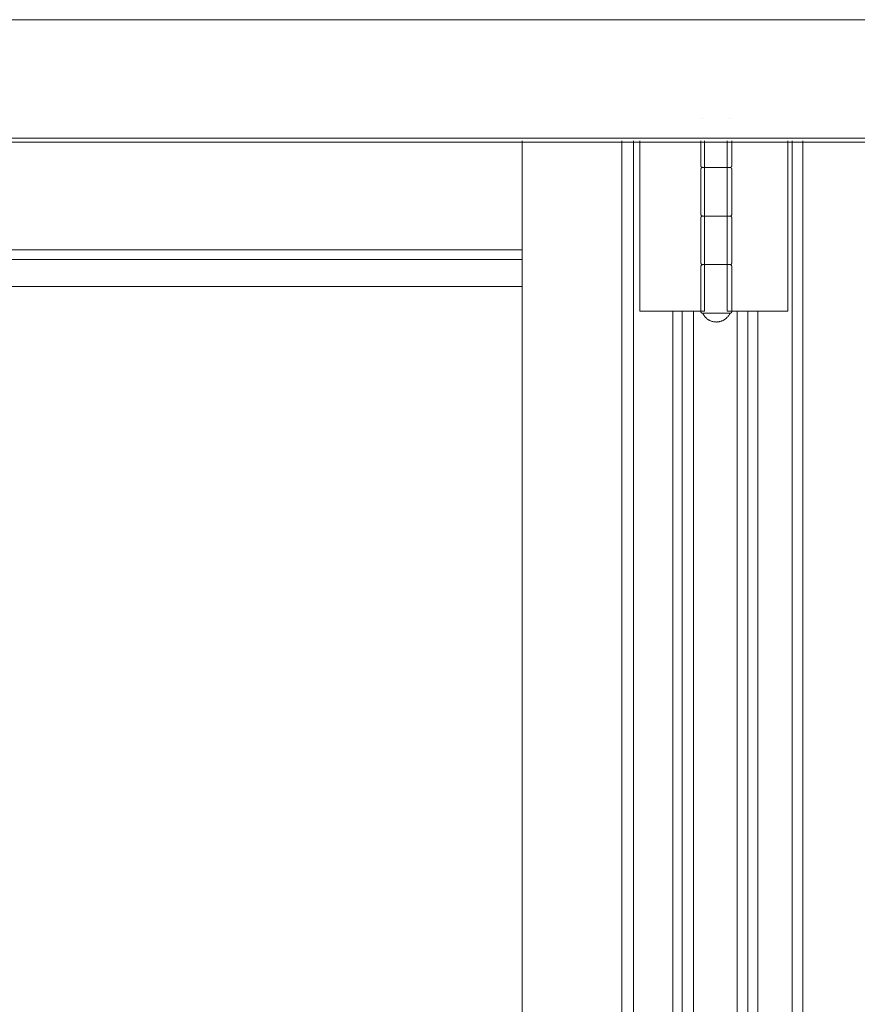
# Model space of a CAD drawing. Header units: inches. Extents: x 424 to 2043, y -237 to 445.
# Tile 783 of 965: x 863.165 to 863.596, y 218.991 to 219.497. Entities that reach past the tile are written whole.
import ezdxf

# ---------------------------------------------------------------- set-up
doc = ezdxf.new("R2010")
doc.units = ezdxf.units.IN
doc.header["$MEASUREMENT"] = 0
doc.layers.add('A-DOOR', color=31, linetype='Continuous', lineweight=9)
doc.layers.add('A-WALL', color=113, linetype='Continuous', lineweight=9)

# ---------------------------------------------------------------- blocks, each defined once
blk = doc.blocks.new('5-panel_Bi-fold_external_door_10806 - Type 1-V58-Section 1')
at = {"layer": 'A-DOOR'}
for p, q in [((-114.8725, 4.4), (-111.27126, 4.4)), ((-113.37052, 4.349), (-113.37052, 4.349)), ((-113.35653, 4.349), (-113.35652, 4.349)), ((-114.8725, 4.33902), (-111.27489, 4.33902)), ((-114.87241, 4.337), (-111.27501, 4.337)), ((-113.46343, 1.6), (-113.46343, 4.33776)), ((-113.41209, 1.6), (-113.41209, 4.33776)), ((-113.40619, 4.33776), (-113.40619, 1.6)), ((-113.40284, 4.25), (-113.40284, 4.33776)), ((-113.37152, 4.33776), (-113.37152, 4.325)), ((-113.36959, 4.33776), (-113.36959, 4.25)), ((-113.35793, 4.25), (-113.35793, 4.33776)), ((-113.35552, 4.325), (-113.35552, 4.33776)), ((-113.32668, 4.33776), (-113.32668, 4.25)), ((-113.32444, 1.6), (-113.32444, 4.33776)), ((-113.31903, 4.33776), (-113.31903, 1.6)), ((-113.37152, 4.323), (-113.37152, 4.3)), ((-113.36973, 4.324), (-113.36322, 4.324)), ((-113.36383, 4.324), (-113.36965, 4.324)), ((-113.35869, 4.324), (-113.36383, 4.324)), ((-113.36322, 4.324), (-113.35771, 4.324)), ((-113.35552, 4.3), (-113.35552, 4.323)), ((-113.37152, 4.298), (-113.37152, 4.275)), ((-113.36973, 4.299), (-113.36322, 4.299)), ((-113.36383, 4.299), (-113.36965, 4.299)), ((-113.35869, 4.299), (-113.36383, 4.299)), ((-113.36322, 4.299), (-113.35771, 4.299)), ((-113.35552, 4.275), (-113.35552, 4.298)), ((-114.02284, 4.28156), (-113.46343, 4.28156)), ((-114.02277, 4.27659), (-113.46343, 4.27659)), ((-113.37152, 4.273), (-113.37152, 4.25)), ((-113.36973, 4.274), (-113.36322, 4.274)), ((-113.36383, 4.274), (-113.36965, 4.274)), ((-113.35869, 4.274), (-113.36383, 4.274)), ((-113.36322, 4.274), (-113.35771, 4.274)), ((-113.35552, 4.25), (-113.35552, 4.273)), ((-114.01256, 4.26274), (-113.46343, 4.26274)), ((-113.40115, 4.25), (-113.40284, 4.25)), ((-113.39902, 4.25), (-113.40115, 4.25)), ((-113.38744, 4.25), (-113.39902, 4.25)), ((-113.38511, 4.25), (-113.38744, 4.25)), ((-113.38586, 1.685), (-113.38586, 4.25)), ((-113.38278, 4.25), (-113.38511, 4.25)), ((-113.38113, 4.25), (-113.38278, 4.25)), ((-113.37522, 4.25), (-113.38113, 4.25)), ((-113.38113, 1.685), (-113.38113, 4.25)), ((-113.36959, 4.25), (-113.37522, 4.25)), ((-113.37522, 1.685), (-113.37522, 4.25)), ((-113.35281, 4.25), (-113.35793, 4.25)), ((-113.3474, 4.25), (-113.35281, 4.25)), ((-113.35281, 4.25), (-113.35281, 1.685)), ((-113.34585, 4.25), (-113.3474, 4.25)), ((-113.3474, 4.25), (-113.3474, 1.685)), ((-113.34355, 4.25), (-113.34585, 4.25)), ((-113.34125, 4.25), (-113.34355, 4.25)), ((-113.34224, 4.25), (-113.34224, 1.685)), ((-113.33064, 4.25), (-113.34125, 4.25)), ((-113.32852, 4.25), (-113.33064, 4.25)), ((-113.32668, 4.25), (-113.32852, 4.25)), ((-113.36383, 4.249), (-113.36973, 4.249)), ((-113.35731, 4.249), (-113.36383, 4.249))]:
    blk.add_line(p, q, dxfattribs=at)
at = {"layer": 'A-DOOR', "flags": 128}
for points in [[(-113.37052, 4.324), (-113.37056, 4.324), (-113.3706, 4.324), (-113.37064, 4.32401), (-113.37068, 4.32401), (-113.37072, 4.32402), (-113.37076, 4.32403), (-113.3708, 4.32404), (-113.37084, 4.32405), (-113.37088, 4.32406), (-113.37091, 4.32408), (-113.37095, 4.3241), (-113.37099, 4.32411), (-113.37102, 4.32413), (-113.37106, 4.32415), (-113.37109, 4.32417), (-113.37112, 4.3242), (-113.37115, 4.32422), (-113.37118, 4.32425), (-113.37121, 4.32428), (-113.37124, 4.3243), (-113.37127, 4.32433), (-113.37129, 4.32436), (-113.37132, 4.32439), (-113.37134, 4.32443), (-113.37137, 4.32446), (-113.37139, 4.32449), (-113.37141, 4.32453), (-113.37142, 4.32456), (-113.37144, 4.3246), (-113.37146, 4.32464), (-113.37147, 4.32468), (-113.37148, 4.32471), (-113.37149, 4.32475), (-113.3715, 4.32479), (-113.37151, 4.32483), (-113.37152, 4.32487), (-113.37152, 4.32491), (-113.37152, 4.32495), (-113.37152, 4.32499), (-113.37152, 4.325)], [(-113.37152, 4.323), (-113.37152, 4.32304), (-113.37152, 4.32308), (-113.37152, 4.32312), (-113.37151, 4.32316), (-113.3715, 4.3232), (-113.3715, 4.32324), (-113.37149, 4.32328), (-113.37147, 4.32331), (-113.37146, 4.32335), (-113.37145, 4.32339), (-113.37143, 4.32343), (-113.37141, 4.32346), (-113.37139, 4.3235), (-113.37137, 4.32353), (-113.37135, 4.32356), (-113.37133, 4.3236), (-113.3713, 4.32363), (-113.37128, 4.32366), (-113.37125, 4.32369), (-113.37122, 4.32372), (-113.37119, 4.32374), (-113.37116, 4.32377), (-113.37113, 4.3238), (-113.3711, 4.32382), (-113.37106, 4.32384), (-113.37103, 4.32386), (-113.371, 4.32388), (-113.37096, 4.3239), (-113.37092, 4.32392), (-113.37089, 4.32393), (-113.37085, 4.32395), (-113.37081, 4.32396), (-113.37077, 4.32397), (-113.37073, 4.32398), (-113.37069, 4.32399), (-113.37065, 4.32399), (-113.37061, 4.324), (-113.37057, 4.324), (-113.37053, 4.324), (-113.37052, 4.324)], [(-113.36383, 4.324), (-113.36411, 4.324), (-113.36439, 4.324), (-113.36466, 4.324), (-113.36494, 4.324), (-113.36521, 4.324), (-113.36548, 4.324), (-113.36575, 4.324), (-113.36601, 4.324), (-113.36627, 4.324), (-113.36653, 4.324), (-113.36678, 4.324), (-113.36702, 4.324), (-113.36726, 4.324), (-113.3675, 4.324), (-113.36773, 4.324), (-113.36795, 4.324), (-113.36816, 4.324), (-113.36837, 4.324), (-113.36856, 4.324), (-113.36875, 4.324), (-113.36894, 4.324), (-113.36911, 4.324), (-113.36927, 4.324), (-113.36943, 4.324), (-113.36957, 4.324), (-113.36971, 4.324), (-113.36984, 4.324), (-113.36995, 4.324), (-113.37006, 4.324), (-113.37015, 4.324), (-113.37024, 4.324), (-113.37031, 4.324), (-113.37037, 4.324), (-113.37043, 4.324), (-113.37047, 4.324), (-113.3705, 4.324), (-113.37052, 4.324), (-113.37052, 4.324)], [(-113.37052, 4.324), (-113.37052, 4.324), (-113.3705, 4.324), (-113.37047, 4.324), (-113.37043, 4.324), (-113.37038, 4.324), (-113.37032, 4.324), (-113.37025, 4.324), (-113.37017, 4.324), (-113.37008, 4.324), (-113.36997, 4.324), (-113.36986, 4.324), (-113.36973, 4.324), (-113.3696, 4.324), (-113.36945, 4.324), (-113.3693, 4.324), (-113.36914, 4.324), (-113.36897, 4.324), (-113.36879, 4.324), (-113.3686, 4.324), (-113.3684, 4.324), (-113.3682, 4.324), (-113.36798, 4.324), (-113.36776, 4.324), (-113.36754, 4.324), (-113.36731, 4.324), (-113.36707, 4.324), (-113.36682, 4.324), (-113.36657, 4.324), (-113.36632, 4.324), (-113.36606, 4.324), (-113.3658, 4.324), (-113.36553, 4.324), (-113.36526, 4.324), (-113.36499, 4.324), (-113.36471, 4.324), (-113.36444, 4.324), (-113.36416, 4.324), (-113.36388, 4.324), (-113.3636, 4.324), (-113.36332, 4.324), (-113.36322, 4.324)], [(-113.36322, 4.324), (-113.3635, 4.324), (-113.36378, 4.324), (-113.36406, 4.324), (-113.36434, 4.324), (-113.36461, 4.324), (-113.36489, 4.324), (-113.36516, 4.324), (-113.36543, 4.324), (-113.3657, 4.324), (-113.36597, 4.324), (-113.36623, 4.324), (-113.36648, 4.324), (-113.36673, 4.324), (-113.36698, 4.324), (-113.36722, 4.324), (-113.36745, 4.324), (-113.36768, 4.324), (-113.36791, 4.324), (-113.36812, 4.324), (-113.36833, 4.324), (-113.36853, 4.324), (-113.36872, 4.324), (-113.3689, 4.324), (-113.36908, 4.324), (-113.36924, 4.324), (-113.3694, 4.324), (-113.36955, 4.324), (-113.36969, 4.324), (-113.36981, 4.324), (-113.36993, 4.324), (-113.37004, 4.324), (-113.37014, 4.324), (-113.37022, 4.324), (-113.3703, 4.324), (-113.37036, 4.324), (-113.37042, 4.324), (-113.37046, 4.324), (-113.37049, 4.324), (-113.37051, 4.324), (-113.37052, 4.324)], [(-113.37052, 4.324), (-113.37052, 4.324), (-113.3705, 4.324), (-113.37047, 4.324), (-113.37043, 4.324), (-113.37038, 4.324), (-113.37032, 4.324), (-113.37025, 4.324), (-113.37017, 4.324), (-113.37008, 4.324), (-113.36997, 4.324), (-113.36986, 4.324), (-113.36973, 4.324), (-113.3696, 4.324), (-113.36945, 4.324), (-113.3693, 4.324), (-113.36914, 4.324), (-113.36897, 4.324), (-113.36879, 4.324), (-113.3686, 4.324), (-113.3684, 4.324), (-113.3682, 4.324), (-113.36798, 4.324), (-113.36776, 4.324), (-113.36754, 4.324), (-113.36731, 4.324), (-113.36707, 4.324), (-113.36682, 4.324), (-113.36657, 4.324), (-113.36632, 4.324), (-113.36606, 4.324), (-113.3658, 4.324), (-113.36553, 4.324), (-113.36526, 4.324), (-113.36499, 4.324), (-113.36471, 4.324), (-113.36444, 4.324), (-113.36416, 4.324), (-113.36388, 4.324), (-113.36383, 4.324)], [(-113.35652, 4.324), (-113.35653, 4.324), (-113.35655, 4.324), (-113.35657, 4.324), (-113.35661, 4.324), (-113.35666, 4.324), (-113.35672, 4.324), (-113.3568, 4.324), (-113.35688, 4.324), (-113.35697, 4.324), (-113.35708, 4.324), (-113.35719, 4.324), (-113.35732, 4.324), (-113.35745, 4.324), (-113.35759, 4.324), (-113.35775, 4.324), (-113.35791, 4.324), (-113.35808, 4.324), (-113.35826, 4.324), (-113.35845, 4.324), (-113.35865, 4.324), (-113.35885, 4.324), (-113.35906, 4.324), (-113.35928, 4.324), (-113.35951, 4.324), (-113.35974, 4.324), (-113.35998, 4.324), (-113.36022, 4.324), (-113.36047, 4.324), (-113.36073, 4.324), (-113.36099, 4.324), (-113.36125, 4.324), (-113.36152, 4.324), (-113.36179, 4.324), (-113.36206, 4.324), (-113.36233, 4.324), (-113.36261, 4.324), (-113.36289, 4.324), (-113.36317, 4.324), (-113.36345, 4.324), (-113.36373, 4.324), (-113.36383, 4.324)], [(-113.36383, 4.324), (-113.36355, 4.324), (-113.36327, 4.324), (-113.36299, 4.324), (-113.36271, 4.324), (-113.36243, 4.324), (-113.36216, 4.324), (-113.36189, 4.324), (-113.36161, 4.324), (-113.36135, 4.324), (-113.36108, 4.324), (-113.36082, 4.324), (-113.36057, 4.324), (-113.36031, 4.324), (-113.36007, 4.324), (-113.35983, 4.324), (-113.35959, 4.324), (-113.35936, 4.324), (-113.35914, 4.324), (-113.35893, 4.324), (-113.35872, 4.324), (-113.35852, 4.324), (-113.35833, 4.324), (-113.35815, 4.324), (-113.35797, 4.324), (-113.3578, 4.324), (-113.35765, 4.324), (-113.3575, 4.324), (-113.35736, 4.324), (-113.35723, 4.324), (-113.35712, 4.324), (-113.35701, 4.324), (-113.35691, 4.324), (-113.35683, 4.324), (-113.35675, 4.324), (-113.35668, 4.324), (-113.35663, 4.324), (-113.35659, 4.324), (-113.35656, 4.324), (-113.35653, 4.324), (-113.35652, 4.324)], [(-113.36322, 4.324), (-113.36294, 4.324), (-113.36266, 4.324), (-113.36238, 4.324), (-113.36211, 4.324), (-113.36183, 4.324), (-113.36156, 4.324), (-113.3613, 4.324), (-113.36103, 4.324), (-113.36077, 4.324), (-113.36052, 4.324), (-113.36027, 4.324), (-113.36002, 4.324), (-113.35978, 4.324), (-113.35955, 4.324), (-113.35932, 4.324), (-113.3591, 4.324), (-113.35889, 4.324), (-113.35868, 4.324), (-113.35848, 4.324), (-113.35829, 4.324), (-113.35811, 4.324), (-113.35794, 4.324)], [(-113.35791, 4.324), (-113.35808, 4.324), (-113.35826, 4.324), (-113.35845, 4.324), (-113.35865, 4.324), (-113.35885, 4.324), (-113.35906, 4.324), (-113.35928, 4.324), (-113.35951, 4.324), (-113.35974, 4.324), (-113.35998, 4.324), (-113.36022, 4.324), (-113.36047, 4.324), (-113.36073, 4.324), (-113.36099, 4.324), (-113.36125, 4.324), (-113.36152, 4.324), (-113.36179, 4.324), (-113.36206, 4.324), (-113.36233, 4.324), (-113.36261, 4.324), (-113.36289, 4.324), (-113.36317, 4.324), (-113.36322, 4.324)], [(-113.35652, 4.324), (-113.35653, 4.324), (-113.35655, 4.324), (-113.35657, 4.324), (-113.35661, 4.324), (-113.35666, 4.324), (-113.35672, 4.324), (-113.3568, 4.324), (-113.35688, 4.324), (-113.35697, 4.324), (-113.35708, 4.324), (-113.35719, 4.324), (-113.35732, 4.324), (-113.35745, 4.324), (-113.35759, 4.324)], [(-113.35747, 4.324), (-113.35734, 4.324), (-113.35721, 4.324), (-113.3571, 4.324), (-113.35699, 4.324), (-113.3569, 4.324), (-113.35681, 4.324), (-113.35674, 4.324), (-113.35667, 4.324), (-113.35662, 4.324), (-113.35658, 4.324), (-113.35655, 4.324), (-113.35653, 4.324), (-113.35652, 4.324)], [(-113.35552, 4.325), (-113.35552, 4.32496), (-113.35553, 4.32492), (-113.35553, 4.32488), (-113.35554, 4.32484), (-113.35554, 4.3248), (-113.35555, 4.32476), (-113.35556, 4.32472), (-113.35557, 4.32469), (-113.35559, 4.32465), (-113.3556, 4.32461), (-113.35562, 4.32457), (-113.35564, 4.32454), (-113.35566, 4.3245), (-113.35568, 4.32447), (-113.3557, 4.32444), (-113.35572, 4.3244), (-113.35575, 4.32437), (-113.35577, 4.32434), (-113.3558, 4.32431), (-113.35583, 4.32428), (-113.35586, 4.32426), (-113.35589, 4.32423), (-113.35592, 4.3242), (-113.35595, 4.32418), (-113.35598, 4.32416), (-113.35602, 4.32414), (-113.35605, 4.32412), (-113.35609, 4.3241), (-113.35612, 4.32408), (-113.35616, 4.32407), (-113.3562, 4.32405), (-113.35624, 4.32404), (-113.35628, 4.32403), (-113.35631, 4.32402), (-113.35635, 4.32401), (-113.35639, 4.32401), (-113.35643, 4.324), (-113.35647, 4.324), (-113.35651, 4.324), (-113.35652, 4.324)], [(-113.35652, 4.324), (-113.35648, 4.324), (-113.35644, 4.324), (-113.3564, 4.32399), (-113.35636, 4.32399), (-113.35633, 4.32398), (-113.35629, 4.32397), (-113.35625, 4.32396), (-113.35621, 4.32395), (-113.35617, 4.32394), (-113.35613, 4.32392), (-113.3561, 4.3239), (-113.35606, 4.32389), (-113.35603, 4.32387), (-113.35599, 4.32385), (-113.35596, 4.32383), (-113.35593, 4.3238), (-113.3559, 4.32378), (-113.35586, 4.32375), (-113.35584, 4.32372), (-113.35581, 4.3237), (-113.35578, 4.32367), (-113.35575, 4.32364), (-113.35573, 4.32361), (-113.3557, 4.32357), (-113.35568, 4.32354), (-113.35566, 4.32351), (-113.35564, 4.32347), (-113.35562, 4.32344), (-113.35561, 4.3234), (-113.35559, 4.32336), (-113.35558, 4.32332), (-113.35557, 4.32329), (-113.35556, 4.32325), (-113.35555, 4.32321), (-113.35554, 4.32317), (-113.35553, 4.32313), (-113.35553, 4.32309), (-113.35553, 4.32305), (-113.35552, 4.32301), (-113.35552, 4.323)], [(-113.37052, 4.299), (-113.37056, 4.299), (-113.3706, 4.299), (-113.37064, 4.29901), (-113.37068, 4.29901), (-113.37072, 4.29902), (-113.37076, 4.29903), (-113.3708, 4.29904), (-113.37084, 4.29905), (-113.37088, 4.29906), (-113.37091, 4.29908), (-113.37095, 4.2991), (-113.37099, 4.29911), (-113.37102, 4.29913), (-113.37106, 4.29915), (-113.37109, 4.29917), (-113.37112, 4.2992), (-113.37115, 4.29922), (-113.37118, 4.29925), (-113.37121, 4.29928), (-113.37124, 4.2993), (-113.37127, 4.29933), (-113.37129, 4.29936), (-113.37132, 4.29939), (-113.37134, 4.29943), (-113.37137, 4.29946), (-113.37139, 4.29949), (-113.37141, 4.29953), (-113.37142, 4.29956), (-113.37144, 4.2996), (-113.37146, 4.29964), (-113.37147, 4.29968), (-113.37148, 4.29971), (-113.37149, 4.29975), (-113.3715, 4.29979), (-113.37151, 4.29983), (-113.37152, 4.29987), (-113.37152, 4.29991), (-113.37152, 4.29995), (-113.37152, 4.29999), (-113.37152, 4.3)], [(-113.35552, 4.3), (-113.35552, 4.29996), (-113.35553, 4.29992), (-113.35553, 4.29988), (-113.35554, 4.29984), (-113.35554, 4.2998), (-113.35555, 4.29976), (-113.35556, 4.29972), (-113.35557, 4.29969), (-113.35559, 4.29965), (-113.3556, 4.29961), (-113.35562, 4.29957), (-113.35564, 4.29954), (-113.35566, 4.2995), (-113.35568, 4.29947), (-113.3557, 4.29944), (-113.35572, 4.2994), (-113.35575, 4.29937), (-113.35577, 4.29934), (-113.3558, 4.29931), (-113.35583, 4.29928), (-113.35586, 4.29926), (-113.35589, 4.29923), (-113.35592, 4.2992), (-113.35595, 4.29918), (-113.35598, 4.29916), (-113.35602, 4.29914), (-113.35605, 4.29912), (-113.35609, 4.2991), (-113.35612, 4.29908), (-113.35616, 4.29907), (-113.3562, 4.29905), (-113.35624, 4.29904), (-113.35628, 4.29903), (-113.35631, 4.29902), (-113.35635, 4.29901), (-113.35639, 4.29901), (-113.35643, 4.299), (-113.35647, 4.299), (-113.35651, 4.299), (-113.35652, 4.299)], [(-113.37152, 4.298), (-113.37152, 4.29804), (-113.37152, 4.29808), (-113.37152, 4.29812), (-113.37151, 4.29816), (-113.3715, 4.2982), (-113.3715, 4.29824), (-113.37149, 4.29828), (-113.37147, 4.29831), (-113.37146, 4.29835), (-113.37145, 4.29839), (-113.37143, 4.29843), (-113.37141, 4.29846), (-113.37139, 4.2985), (-113.37137, 4.29853), (-113.37135, 4.29856), (-113.37133, 4.2986), (-113.3713, 4.29863), (-113.37128, 4.29866), (-113.37125, 4.29869), (-113.37122, 4.29872), (-113.37119, 4.29874), (-113.37116, 4.29877), (-113.37113, 4.2988), (-113.3711, 4.29882), (-113.37106, 4.29884), (-113.37103, 4.29886), (-113.371, 4.29888), (-113.37096, 4.2989), (-113.37092, 4.29892), (-113.37089, 4.29893), (-113.37085, 4.29895), (-113.37081, 4.29896), (-113.37077, 4.29897), (-113.37073, 4.29898), (-113.37069, 4.29899), (-113.37065, 4.29899), (-113.37061, 4.299), (-113.37057, 4.299), (-113.37053, 4.299), (-113.37052, 4.299)], [(-113.36383, 4.299), (-113.36411, 4.299), (-113.36439, 4.299), (-113.36466, 4.299), (-113.36494, 4.299), (-113.36521, 4.299), (-113.36548, 4.299), (-113.36575, 4.299), (-113.36601, 4.299), (-113.36627, 4.299), (-113.36653, 4.299), (-113.36678, 4.299), (-113.36702, 4.299), (-113.36726, 4.299), (-113.3675, 4.299), (-113.36773, 4.299), (-113.36795, 4.299), (-113.36816, 4.299), (-113.36837, 4.299), (-113.36856, 4.299), (-113.36875, 4.299), (-113.36894, 4.299), (-113.36911, 4.299), (-113.36927, 4.299), (-113.36943, 4.299), (-113.36957, 4.299), (-113.36971, 4.299), (-113.36984, 4.299), (-113.36995, 4.299), (-113.37006, 4.299), (-113.37015, 4.299), (-113.37024, 4.299), (-113.37031, 4.299), (-113.37037, 4.299), (-113.37043, 4.299), (-113.37047, 4.299), (-113.3705, 4.299), (-113.37052, 4.299), (-113.37052, 4.299)], [(-113.37052, 4.299), (-113.37052, 4.299), (-113.3705, 4.299), (-113.37047, 4.299), (-113.37043, 4.299), (-113.37038, 4.299), (-113.37032, 4.299), (-113.37025, 4.299), (-113.37017, 4.299), (-113.37008, 4.299), (-113.36997, 4.299), (-113.36986, 4.299), (-113.36973, 4.299), (-113.3696, 4.299), (-113.36945, 4.299), (-113.3693, 4.299), (-113.36914, 4.299), (-113.36897, 4.299), (-113.36879, 4.299), (-113.3686, 4.299), (-113.3684, 4.299), (-113.3682, 4.299), (-113.36798, 4.299), (-113.36776, 4.299), (-113.36754, 4.299), (-113.36731, 4.299), (-113.36707, 4.299), (-113.36682, 4.299), (-113.36657, 4.299), (-113.36632, 4.299), (-113.36606, 4.299), (-113.3658, 4.299), (-113.36553, 4.299), (-113.36526, 4.299), (-113.36499, 4.299), (-113.36471, 4.299), (-113.36444, 4.299), (-113.36416, 4.299), (-113.36388, 4.299), (-113.3636, 4.299), (-113.36332, 4.299), (-113.36322, 4.299)], [(-113.36322, 4.299), (-113.3635, 4.299), (-113.36378, 4.299), (-113.36406, 4.299), (-113.36434, 4.299), (-113.36461, 4.299), (-113.36489, 4.299), (-113.36516, 4.299), (-113.36543, 4.299), (-113.3657, 4.299), (-113.36597, 4.299), (-113.36623, 4.299), (-113.36648, 4.299), (-113.36673, 4.299), (-113.36698, 4.299), (-113.36722, 4.299), (-113.36745, 4.299), (-113.36768, 4.299), (-113.36791, 4.299), (-113.36812, 4.299), (-113.36833, 4.299), (-113.36853, 4.299), (-113.36872, 4.299), (-113.3689, 4.299), (-113.36908, 4.299), (-113.36924, 4.299), (-113.3694, 4.299), (-113.36955, 4.299), (-113.36969, 4.299), (-113.36981, 4.299), (-113.36993, 4.299), (-113.37004, 4.299), (-113.37014, 4.299), (-113.37022, 4.299), (-113.3703, 4.299), (-113.37036, 4.299), (-113.37042, 4.299), (-113.37046, 4.299), (-113.37049, 4.299), (-113.37051, 4.299), (-113.37052, 4.299)], [(-113.37052, 4.299), (-113.37052, 4.299), (-113.3705, 4.299), (-113.37047, 4.299), (-113.37043, 4.299), (-113.37038, 4.299), (-113.37032, 4.299), (-113.37025, 4.299), (-113.37017, 4.299), (-113.37008, 4.299), (-113.36997, 4.299), (-113.36986, 4.299), (-113.36973, 4.299), (-113.3696, 4.299), (-113.36945, 4.299), (-113.3693, 4.299), (-113.36914, 4.299), (-113.36897, 4.299), (-113.36879, 4.299), (-113.3686, 4.299), (-113.3684, 4.299), (-113.3682, 4.299), (-113.36798, 4.299), (-113.36776, 4.299), (-113.36754, 4.299), (-113.36731, 4.299), (-113.36707, 4.299), (-113.36682, 4.299), (-113.36657, 4.299), (-113.36632, 4.299), (-113.36606, 4.299), (-113.3658, 4.299), (-113.36553, 4.299), (-113.36526, 4.299), (-113.36499, 4.299), (-113.36471, 4.299), (-113.36444, 4.299), (-113.36416, 4.299), (-113.36388, 4.299), (-113.36383, 4.299)], [(-113.35652, 4.299), (-113.35653, 4.299), (-113.35655, 4.299), (-113.35657, 4.299), (-113.35661, 4.299), (-113.35666, 4.299), (-113.35672, 4.299), (-113.3568, 4.299), (-113.35688, 4.299), (-113.35697, 4.299), (-113.35708, 4.299), (-113.35719, 4.299), (-113.35732, 4.299), (-113.35745, 4.299), (-113.35759, 4.299), (-113.35775, 4.299), (-113.35791, 4.299), (-113.35808, 4.299), (-113.35826, 4.299), (-113.35845, 4.299), (-113.35865, 4.299), (-113.35885, 4.299), (-113.35906, 4.299), (-113.35928, 4.299), (-113.35951, 4.299), (-113.35974, 4.299), (-113.35998, 4.299), (-113.36022, 4.299), (-113.36047, 4.299), (-113.36073, 4.299), (-113.36099, 4.299), (-113.36125, 4.299), (-113.36152, 4.299), (-113.36179, 4.299), (-113.36206, 4.299), (-113.36233, 4.299), (-113.36261, 4.299), (-113.36289, 4.299), (-113.36317, 4.299), (-113.36345, 4.299), (-113.36373, 4.299), (-113.36383, 4.299)], [(-113.36383, 4.299), (-113.36355, 4.299), (-113.36327, 4.299), (-113.36299, 4.299), (-113.36271, 4.299), (-113.36243, 4.299), (-113.36216, 4.299), (-113.36189, 4.299), (-113.36161, 4.299), (-113.36135, 4.299), (-113.36108, 4.299), (-113.36082, 4.299), (-113.36057, 4.299), (-113.36031, 4.299), (-113.36007, 4.299), (-113.35983, 4.299), (-113.35959, 4.299), (-113.35936, 4.299), (-113.35914, 4.299), (-113.35893, 4.299), (-113.35872, 4.299), (-113.35852, 4.299), (-113.35833, 4.299), (-113.35815, 4.299), (-113.35797, 4.299), (-113.3578, 4.299), (-113.35765, 4.299), (-113.3575, 4.299), (-113.35736, 4.299), (-113.35723, 4.299), (-113.35712, 4.299), (-113.35701, 4.299), (-113.35691, 4.299), (-113.35683, 4.299), (-113.35675, 4.299), (-113.35668, 4.299), (-113.35663, 4.299), (-113.35659, 4.299), (-113.35656, 4.299), (-113.35653, 4.299), (-113.35652, 4.299)], [(-113.36322, 4.299), (-113.36294, 4.299), (-113.36266, 4.299), (-113.36238, 4.299), (-113.36211, 4.299), (-113.36183, 4.299), (-113.36156, 4.299), (-113.3613, 4.299), (-113.36103, 4.299), (-113.36077, 4.299), (-113.36052, 4.299), (-113.36027, 4.299), (-113.36002, 4.299), (-113.35978, 4.299), (-113.35955, 4.299), (-113.35932, 4.299), (-113.3591, 4.299), (-113.35889, 4.299), (-113.35868, 4.299), (-113.35848, 4.299), (-113.35829, 4.299), (-113.35811, 4.299), (-113.35794, 4.299)], [(-113.35791, 4.299), (-113.35808, 4.299), (-113.35826, 4.299), (-113.35845, 4.299), (-113.35865, 4.299), (-113.35885, 4.299), (-113.35906, 4.299), (-113.35928, 4.299), (-113.35951, 4.299), (-113.35974, 4.299), (-113.35998, 4.299), (-113.36022, 4.299), (-113.36047, 4.299), (-113.36073, 4.299), (-113.36099, 4.299), (-113.36125, 4.299), (-113.36152, 4.299), (-113.36179, 4.299), (-113.36206, 4.299), (-113.36233, 4.299), (-113.36261, 4.299), (-113.36289, 4.299), (-113.36317, 4.299), (-113.36322, 4.299)], [(-113.35652, 4.299), (-113.35653, 4.299), (-113.35655, 4.299), (-113.35657, 4.299), (-113.35661, 4.299), (-113.35666, 4.299), (-113.35672, 4.299), (-113.3568, 4.299), (-113.35688, 4.299), (-113.35697, 4.299), (-113.35708, 4.299), (-113.35719, 4.299), (-113.35732, 4.299), (-113.35745, 4.299), (-113.35759, 4.299)], [(-113.35747, 4.299), (-113.35734, 4.299), (-113.35721, 4.299), (-113.3571, 4.299), (-113.35699, 4.299), (-113.3569, 4.299), (-113.35681, 4.299), (-113.35674, 4.299), (-113.35667, 4.299), (-113.35662, 4.299), (-113.35658, 4.299), (-113.35655, 4.299), (-113.35653, 4.299), (-113.35652, 4.299)], [(-113.35652, 4.299), (-113.35648, 4.299), (-113.35644, 4.299), (-113.3564, 4.29899), (-113.35636, 4.29899), (-113.35633, 4.29898), (-113.35629, 4.29897), (-113.35625, 4.29896), (-113.35621, 4.29895), (-113.35617, 4.29894), (-113.35613, 4.29892), (-113.3561, 4.2989), (-113.35606, 4.29889), (-113.35603, 4.29887), (-113.35599, 4.29885), (-113.35596, 4.29883), (-113.35593, 4.2988), (-113.3559, 4.29878), (-113.35586, 4.29875), (-113.35584, 4.29872), (-113.35581, 4.2987), (-113.35578, 4.29867), (-113.35575, 4.29864), (-113.35573, 4.29861), (-113.3557, 4.29857), (-113.35568, 4.29854), (-113.35566, 4.29851), (-113.35564, 4.29847), (-113.35562, 4.29844), (-113.35561, 4.2984), (-113.35559, 4.29836), (-113.35558, 4.29832), (-113.35557, 4.29829), (-113.35556, 4.29825), (-113.35555, 4.29821), (-113.35554, 4.29817), (-113.35553, 4.29813), (-113.35553, 4.29809), (-113.35553, 4.29805), (-113.35552, 4.29801), (-113.35552, 4.298)], [(-113.37052, 4.274), (-113.37056, 4.274), (-113.3706, 4.274), (-113.37064, 4.27401), (-113.37068, 4.27401), (-113.37072, 4.27402), (-113.37076, 4.27403), (-113.3708, 4.27404), (-113.37084, 4.27405), (-113.37088, 4.27406), (-113.37091, 4.27408), (-113.37095, 4.2741), (-113.37099, 4.27411), (-113.37102, 4.27413), (-113.37106, 4.27415), (-113.37109, 4.27417), (-113.37112, 4.2742), (-113.37115, 4.27422), (-113.37118, 4.27425), (-113.37121, 4.27428), (-113.37124, 4.2743), (-113.37127, 4.27433), (-113.37129, 4.27436), (-113.37132, 4.27439), (-113.37134, 4.27443), (-113.37137, 4.27446), (-113.37139, 4.27449), (-113.37141, 4.27453), (-113.37142, 4.27456), (-113.37144, 4.2746), (-113.37146, 4.27464), (-113.37147, 4.27468), (-113.37148, 4.27471), (-113.37149, 4.27475), (-113.3715, 4.27479), (-113.37151, 4.27483), (-113.37152, 4.27487), (-113.37152, 4.27491), (-113.37152, 4.27495), (-113.37152, 4.27499), (-113.37152, 4.275)], [(-113.35552, 4.275), (-113.35552, 4.27496), (-113.35553, 4.27492), (-113.35553, 4.27488), (-113.35554, 4.27484), (-113.35554, 4.2748), (-113.35555, 4.27476), (-113.35556, 4.27472), (-113.35557, 4.27469), (-113.35559, 4.27465), (-113.3556, 4.27461), (-113.35562, 4.27457), (-113.35564, 4.27454), (-113.35566, 4.2745), (-113.35568, 4.27447), (-113.3557, 4.27444), (-113.35572, 4.2744), (-113.35575, 4.27437), (-113.35577, 4.27434), (-113.3558, 4.27431), (-113.35583, 4.27428), (-113.35586, 4.27426), (-113.35589, 4.27423), (-113.35592, 4.2742), (-113.35595, 4.27418), (-113.35598, 4.27416), (-113.35602, 4.27414), (-113.35605, 4.27412), (-113.35609, 4.2741), (-113.35612, 4.27408), (-113.35616, 4.27407), (-113.3562, 4.27405), (-113.35624, 4.27404), (-113.35628, 4.27403), (-113.35631, 4.27402), (-113.35635, 4.27401), (-113.35639, 4.27401), (-113.35643, 4.274), (-113.35647, 4.274), (-113.35651, 4.274), (-113.35652, 4.274)], [(-113.37152, 4.273), (-113.37152, 4.27304), (-113.37152, 4.27308), (-113.37152, 4.27312), (-113.37151, 4.27316), (-113.3715, 4.2732), (-113.3715, 4.27324), (-113.37149, 4.27328), (-113.37147, 4.27331), (-113.37146, 4.27335), (-113.37145, 4.27339), (-113.37143, 4.27343), (-113.37141, 4.27346), (-113.37139, 4.2735), (-113.37137, 4.27353), (-113.37135, 4.27356), (-113.37133, 4.2736), (-113.3713, 4.27363), (-113.37128, 4.27366), (-113.37125, 4.27369), (-113.37122, 4.27372), (-113.37119, 4.27374), (-113.37116, 4.27377), (-113.37113, 4.2738), (-113.3711, 4.27382), (-113.37106, 4.27384), (-113.37103, 4.27386), (-113.371, 4.27388), (-113.37096, 4.2739), (-113.37092, 4.27392), (-113.37089, 4.27393), (-113.37085, 4.27395), (-113.37081, 4.27396), (-113.37077, 4.27397), (-113.37073, 4.27398), (-113.37069, 4.27399), (-113.37065, 4.27399), (-113.37061, 4.274), (-113.37057, 4.274), (-113.37053, 4.274), (-113.37052, 4.274)], [(-113.36383, 4.274), (-113.36411, 4.274), (-113.36439, 4.274), (-113.36466, 4.274), (-113.36494, 4.274), (-113.36521, 4.274), (-113.36548, 4.274), (-113.36575, 4.274), (-113.36601, 4.274), (-113.36627, 4.274), (-113.36653, 4.274), (-113.36678, 4.274), (-113.36702, 4.274), (-113.36726, 4.274), (-113.3675, 4.274), (-113.36773, 4.274), (-113.36795, 4.274), (-113.36816, 4.274), (-113.36837, 4.274), (-113.36856, 4.274), (-113.36875, 4.274), (-113.36894, 4.274), (-113.36911, 4.274), (-113.36927, 4.274), (-113.36943, 4.274), (-113.36957, 4.274), (-113.36971, 4.274), (-113.36984, 4.274), (-113.36995, 4.274), (-113.37006, 4.274), (-113.37015, 4.274), (-113.37024, 4.274), (-113.37031, 4.274), (-113.37037, 4.274), (-113.37043, 4.274), (-113.37047, 4.274), (-113.3705, 4.274), (-113.37052, 4.274), (-113.37052, 4.274)], [(-113.37052, 4.274), (-113.37052, 4.274), (-113.3705, 4.274), (-113.37047, 4.274), (-113.37043, 4.274), (-113.37038, 4.274), (-113.37032, 4.274), (-113.37025, 4.274), (-113.37017, 4.274), (-113.37008, 4.274), (-113.36997, 4.274), (-113.36986, 4.274), (-113.36973, 4.274), (-113.3696, 4.274), (-113.36945, 4.274), (-113.3693, 4.274), (-113.36914, 4.274), (-113.36897, 4.274), (-113.36879, 4.274), (-113.3686, 4.274), (-113.3684, 4.274), (-113.3682, 4.274), (-113.36798, 4.274), (-113.36776, 4.274), (-113.36754, 4.274), (-113.36731, 4.274), (-113.36707, 4.274), (-113.36682, 4.274), (-113.36657, 4.274), (-113.36632, 4.274), (-113.36606, 4.274), (-113.3658, 4.274), (-113.36553, 4.274), (-113.36526, 4.274), (-113.36499, 4.274), (-113.36471, 4.274), (-113.36444, 4.274), (-113.36416, 4.274), (-113.36388, 4.274), (-113.3636, 4.274), (-113.36332, 4.274), (-113.36322, 4.274)], [(-113.36322, 4.274), (-113.3635, 4.274), (-113.36378, 4.274), (-113.36406, 4.274), (-113.36434, 4.274), (-113.36461, 4.274), (-113.36489, 4.274), (-113.36516, 4.274), (-113.36543, 4.274), (-113.3657, 4.274), (-113.36597, 4.274), (-113.36623, 4.274), (-113.36648, 4.274), (-113.36673, 4.274), (-113.36698, 4.274), (-113.36722, 4.274), (-113.36745, 4.274), (-113.36768, 4.274), (-113.36791, 4.274), (-113.36812, 4.274), (-113.36833, 4.274), (-113.36853, 4.274), (-113.36872, 4.274), (-113.3689, 4.274), (-113.36908, 4.274), (-113.36924, 4.274), (-113.3694, 4.274), (-113.36955, 4.274), (-113.36969, 4.274), (-113.36981, 4.274), (-113.36993, 4.274), (-113.37004, 4.274), (-113.37014, 4.274), (-113.37022, 4.274), (-113.3703, 4.274), (-113.37036, 4.274), (-113.37042, 4.274), (-113.37046, 4.274), (-113.37049, 4.274), (-113.37051, 4.274), (-113.37052, 4.274)], [(-113.37052, 4.274), (-113.37052, 4.274), (-113.3705, 4.274), (-113.37047, 4.274), (-113.37043, 4.274), (-113.37038, 4.274), (-113.37032, 4.274), (-113.37025, 4.274), (-113.37017, 4.274), (-113.37008, 4.274), (-113.36997, 4.274), (-113.36986, 4.274), (-113.36973, 4.274), (-113.3696, 4.274), (-113.36945, 4.274), (-113.3693, 4.274), (-113.36914, 4.274), (-113.36897, 4.274), (-113.36879, 4.274), (-113.3686, 4.274), (-113.3684, 4.274), (-113.3682, 4.274), (-113.36798, 4.274), (-113.36776, 4.274), (-113.36754, 4.274), (-113.36731, 4.274), (-113.36707, 4.274), (-113.36682, 4.274), (-113.36657, 4.274), (-113.36632, 4.274), (-113.36606, 4.274), (-113.3658, 4.274), (-113.36553, 4.274), (-113.36526, 4.274), (-113.36499, 4.274), (-113.36471, 4.274), (-113.36444, 4.274), (-113.36416, 4.274), (-113.36388, 4.274), (-113.36383, 4.274)], [(-113.35652, 4.274), (-113.35653, 4.274), (-113.35655, 4.274), (-113.35657, 4.274), (-113.35661, 4.274), (-113.35666, 4.274), (-113.35672, 4.274), (-113.3568, 4.274), (-113.35688, 4.274), (-113.35697, 4.274), (-113.35708, 4.274), (-113.35719, 4.274), (-113.35732, 4.274), (-113.35745, 4.274), (-113.35759, 4.274), (-113.35775, 4.274), (-113.35791, 4.274), (-113.35808, 4.274), (-113.35826, 4.274), (-113.35845, 4.274), (-113.35865, 4.274), (-113.35885, 4.274), (-113.35906, 4.274), (-113.35928, 4.274), (-113.35951, 4.274), (-113.35974, 4.274), (-113.35998, 4.274), (-113.36022, 4.274), (-113.36047, 4.274), (-113.36073, 4.274), (-113.36099, 4.274), (-113.36125, 4.274), (-113.36152, 4.274), (-113.36179, 4.274), (-113.36206, 4.274), (-113.36233, 4.274), (-113.36261, 4.274), (-113.36289, 4.274), (-113.36317, 4.274), (-113.36345, 4.274), (-113.36373, 4.274), (-113.36383, 4.274)], [(-113.36383, 4.274), (-113.36355, 4.274), (-113.36327, 4.274), (-113.36299, 4.274), (-113.36271, 4.274), (-113.36243, 4.274), (-113.36216, 4.274), (-113.36189, 4.274), (-113.36161, 4.274), (-113.36135, 4.274), (-113.36108, 4.274), (-113.36082, 4.274), (-113.36057, 4.274), (-113.36031, 4.274), (-113.36007, 4.274), (-113.35983, 4.274), (-113.35959, 4.274), (-113.35936, 4.274), (-113.35914, 4.274), (-113.35893, 4.274), (-113.35872, 4.274), (-113.35852, 4.274), (-113.35833, 4.274), (-113.35815, 4.274), (-113.35797, 4.274), (-113.3578, 4.274), (-113.35765, 4.274), (-113.3575, 4.274), (-113.35736, 4.274), (-113.35723, 4.274), (-113.35712, 4.274), (-113.35701, 4.274), (-113.35691, 4.274), (-113.35683, 4.274), (-113.35675, 4.274), (-113.35668, 4.274), (-113.35663, 4.274), (-113.35659, 4.274), (-113.35656, 4.274), (-113.35653, 4.274), (-113.35652, 4.274)], [(-113.36322, 4.274), (-113.36294, 4.274), (-113.36266, 4.274), (-113.36238, 4.274), (-113.36211, 4.274), (-113.36183, 4.274), (-113.36156, 4.274), (-113.3613, 4.274), (-113.36103, 4.274), (-113.36077, 4.274), (-113.36052, 4.274), (-113.36027, 4.274), (-113.36002, 4.274), (-113.35978, 4.274), (-113.35955, 4.274), (-113.35932, 4.274), (-113.3591, 4.274), (-113.35889, 4.274), (-113.35868, 4.274), (-113.35848, 4.274), (-113.35829, 4.274), (-113.35811, 4.274), (-113.35794, 4.274)], [(-113.35791, 4.274), (-113.35808, 4.274), (-113.35826, 4.274), (-113.35845, 4.274), (-113.35865, 4.274), (-113.35885, 4.274), (-113.35906, 4.274), (-113.35928, 4.274), (-113.35951, 4.274), (-113.35974, 4.274), (-113.35998, 4.274), (-113.36022, 4.274), (-113.36047, 4.274), (-113.36073, 4.274), (-113.36099, 4.274), (-113.36125, 4.274), (-113.36152, 4.274), (-113.36179, 4.274), (-113.36206, 4.274), (-113.36233, 4.274), (-113.36261, 4.274), (-113.36289, 4.274), (-113.36317, 4.274), (-113.36322, 4.274)], [(-113.35652, 4.274), (-113.35653, 4.274), (-113.35655, 4.274), (-113.35657, 4.274), (-113.35661, 4.274), (-113.35666, 4.274), (-113.35672, 4.274), (-113.3568, 4.274), (-113.35688, 4.274), (-113.35697, 4.274), (-113.35708, 4.274), (-113.35719, 4.274), (-113.35732, 4.274), (-113.35745, 4.274), (-113.35759, 4.274)], [(-113.35747, 4.274), (-113.35734, 4.274), (-113.35721, 4.274), (-113.3571, 4.274), (-113.35699, 4.274), (-113.3569, 4.274), (-113.35681, 4.274), (-113.35674, 4.274), (-113.35667, 4.274), (-113.35662, 4.274), (-113.35658, 4.274), (-113.35655, 4.274), (-113.35653, 4.274), (-113.35652, 4.274)], [(-113.35652, 4.274), (-113.35648, 4.274), (-113.35644, 4.274), (-113.3564, 4.27399), (-113.35636, 4.27399), (-113.35633, 4.27398), (-113.35629, 4.27397), (-113.35625, 4.27396), (-113.35621, 4.27395), (-113.35617, 4.27394), (-113.35613, 4.27392), (-113.3561, 4.2739), (-113.35606, 4.27389), (-113.35603, 4.27387), (-113.35599, 4.27385), (-113.35596, 4.27383), (-113.35593, 4.2738), (-113.3559, 4.27378), (-113.35586, 4.27375), (-113.35584, 4.27372), (-113.35581, 4.2737), (-113.35578, 4.27367), (-113.35575, 4.27364), (-113.35573, 4.27361), (-113.3557, 4.27357), (-113.35568, 4.27354), (-113.35566, 4.27351), (-113.35564, 4.27347), (-113.35562, 4.27344), (-113.35561, 4.2734), (-113.35559, 4.27336), (-113.35558, 4.27332), (-113.35557, 4.27329), (-113.35556, 4.27325), (-113.35555, 4.27321), (-113.35554, 4.27317), (-113.35553, 4.27313), (-113.35553, 4.27309), (-113.35553, 4.27305), (-113.35552, 4.27301), (-113.35552, 4.273)], [(-113.37052, 4.249), (-113.37056, 4.249), (-113.3706, 4.249), (-113.37064, 4.24901), (-113.37068, 4.24901), (-113.37072, 4.24902), (-113.37076, 4.24903), (-113.3708, 4.24904), (-113.37084, 4.24905), (-113.37088, 4.24906), (-113.37091, 4.24908), (-113.37095, 4.2491), (-113.37099, 4.24911), (-113.37102, 4.24913), (-113.37106, 4.24915), (-113.37109, 4.24917), (-113.37112, 4.2492), (-113.37115, 4.24922), (-113.37118, 4.24925), (-113.37121, 4.24928), (-113.37124, 4.2493), (-113.37127, 4.24933), (-113.37129, 4.24936), (-113.37132, 4.24939), (-113.37134, 4.24943), (-113.37137, 4.24946), (-113.37139, 4.24949), (-113.37141, 4.24953), (-113.37142, 4.24956), (-113.37144, 4.2496), (-113.37146, 4.24964), (-113.37147, 4.24968), (-113.37148, 4.24971), (-113.37149, 4.24975), (-113.3715, 4.24979), (-113.37151, 4.24983), (-113.37152, 4.24987), (-113.37152, 4.24991), (-113.37152, 4.24995), (-113.37152, 4.24999), (-113.37152, 4.25)], [(-113.35552, 4.25), (-113.35552, 4.24996), (-113.35553, 4.24992), (-113.35553, 4.24988), (-113.35554, 4.24984), (-113.35554, 4.2498), (-113.35555, 4.24976), (-113.35556, 4.24972), (-113.35557, 4.24969), (-113.35559, 4.24965), (-113.3556, 4.24961), (-113.35562, 4.24957), (-113.35564, 4.24954), (-113.35566, 4.2495), (-113.35568, 4.24947), (-113.3557, 4.24944), (-113.35572, 4.2494), (-113.35575, 4.24937), (-113.35577, 4.24934), (-113.3558, 4.24931), (-113.35583, 4.24928), (-113.35586, 4.24926), (-113.35589, 4.24923), (-113.35592, 4.2492), (-113.35595, 4.24918), (-113.35598, 4.24916), (-113.35602, 4.24914), (-113.35605, 4.24912), (-113.35609, 4.2491), (-113.35612, 4.24908), (-113.35616, 4.24907), (-113.3562, 4.24905), (-113.35624, 4.24904), (-113.35628, 4.24903), (-113.35631, 4.24902), (-113.35635, 4.24901), (-113.35639, 4.24901), (-113.35643, 4.249), (-113.35647, 4.249), (-113.35651, 4.249), (-113.35652, 4.249)], [(-113.36352, 4.2445), (-113.36383, 4.24451), (-113.36414, 4.24452), (-113.36445, 4.24456), (-113.36475, 4.2446), (-113.36505, 4.24465), (-113.36535, 4.24472), (-113.36565, 4.2448), (-113.36594, 4.24489), (-113.36623, 4.24499), (-113.36652, 4.24511), (-113.3668, 4.24523), (-113.36708, 4.24537), (-113.36735, 4.24552), (-113.36761, 4.24568), (-113.36787, 4.24584), (-113.36812, 4.24602), (-113.36836, 4.24621), (-113.3686, 4.24641), (-113.36882, 4.24662), (-113.36904, 4.24683), (-113.36925, 4.24706), (-113.36945, 4.24729), (-113.36965, 4.24753), (-113.36983, 4.24778), (-113.37, 4.24804), (-113.37016, 4.2483), (-113.37031, 4.24857), (-113.37045, 4.24884), (-113.37052, 4.249)], [(-113.3689, 4.249), (-113.36908, 4.249), (-113.36924, 4.249), (-113.3694, 4.249), (-113.36955, 4.249), (-113.36969, 4.249), (-113.36981, 4.249), (-113.36993, 4.249), (-113.37004, 4.249), (-113.37014, 4.249), (-113.37022, 4.249), (-113.3703, 4.249), (-113.37036, 4.249), (-113.37042, 4.249), (-113.37046, 4.249), (-113.37049, 4.249), (-113.37051, 4.249), (-113.37052, 4.249)], [(-113.37052, 4.249), (-113.37052, 4.249), (-113.3705, 4.249), (-113.37047, 4.249), (-113.37043, 4.249), (-113.37038, 4.249), (-113.37032, 4.249), (-113.37025, 4.249), (-113.37017, 4.249), (-113.37008, 4.249), (-113.36997, 4.249), (-113.36986, 4.249), (-113.36973, 4.249), (-113.3696, 4.249), (-113.36945, 4.249), (-113.3693, 4.249), (-113.36914, 4.249), (-113.36897, 4.249), (-113.36879, 4.249), (-113.3686, 4.249), (-113.3684, 4.249), (-113.3682, 4.249), (-113.36798, 4.249), (-113.36776, 4.249), (-113.36754, 4.249), (-113.36731, 4.249), (-113.36707, 4.249), (-113.36682, 4.249), (-113.36657, 4.249), (-113.36632, 4.249), (-113.36606, 4.249), (-113.3658, 4.249), (-113.36553, 4.249), (-113.36526, 4.249), (-113.36499, 4.249), (-113.36471, 4.249), (-113.36444, 4.249), (-113.36416, 4.249), (-113.36388, 4.249), (-113.36383, 4.249)], [(-113.36383, 4.249), (-113.36355, 4.249), (-113.36327, 4.249), (-113.36299, 4.249), (-113.36271, 4.249), (-113.36243, 4.249), (-113.36216, 4.249), (-113.36189, 4.249), (-113.36161, 4.249), (-113.36135, 4.249), (-113.36108, 4.249), (-113.36082, 4.249), (-113.36057, 4.249), (-113.36031, 4.249), (-113.36007, 4.249), (-113.35983, 4.249), (-113.35959, 4.249), (-113.35936, 4.249), (-113.35914, 4.249), (-113.35893, 4.249), (-113.35872, 4.249), (-113.35852, 4.249), (-113.35833, 4.249), (-113.35815, 4.249), (-113.35797, 4.249), (-113.3578, 4.249), (-113.35765, 4.249), (-113.3575, 4.249), (-113.35736, 4.249), (-113.35723, 4.249), (-113.35712, 4.249), (-113.35701, 4.249), (-113.35691, 4.249), (-113.35683, 4.249), (-113.35675, 4.249), (-113.35668, 4.249), (-113.35663, 4.249), (-113.35659, 4.249), (-113.35656, 4.249), (-113.35653, 4.249), (-113.35652, 4.249)], [(-113.35652, 4.249), (-113.35666, 4.24872), (-113.3568, 4.24845), (-113.35696, 4.24818), (-113.35712, 4.24793), (-113.3573, 4.24767), (-113.35748, 4.24743), (-113.35768, 4.24719), (-113.35788, 4.24696), (-113.3581, 4.24674), (-113.35832, 4.24653), (-113.35855, 4.24632), (-113.35879, 4.24613), (-113.35904, 4.24594), (-113.35929, 4.24577), (-113.35955, 4.24561), (-113.35982, 4.24545), (-113.36009, 4.24531), (-113.36037, 4.24518), (-113.36065, 4.24506), (-113.36094, 4.24495), (-113.36123, 4.24485), (-113.36153, 4.24476), (-113.36182, 4.24469), (-113.36213, 4.24463), (-113.36243, 4.24458), (-113.36274, 4.24454), (-113.36304, 4.24452), (-113.36335, 4.2445), (-113.36352, 4.2445)], [(-113.35652, 4.249), (-113.35653, 4.249), (-113.35655, 4.249), (-113.35657, 4.249), (-113.35661, 4.249), (-113.35666, 4.249), (-113.35672, 4.249), (-113.3568, 4.249), (-113.35688, 4.249), (-113.35697, 4.249), (-113.35708, 4.249), (-113.35719, 4.249), (-113.35732, 4.249), (-113.35745, 4.249), (-113.35759, 4.249), (-113.35775, 4.249), (-113.35791, 4.249), (-113.35808, 4.249)]]:
    blk.add_lwpolyline(points, dxfattribs=at)

msp = doc.modelspace()

# ---------------------------------------------------------------- linework, layer by layer
at = {"layer": 'A-WALL'}
msp.add_line((861.97009, 219.49721), (865.61528, 219.49721), dxfattribs=at)

# ---------------------------------------------------------------- block references
at = {"layer": 'A-DOOR'}
msp.add_blockref('5-panel_Bi-fold_external_door_10806 - Type 1-V58-Section 1', (976.88654, 215.09721), dxfattribs=at)

doc.saveas('drawing.dxf')
